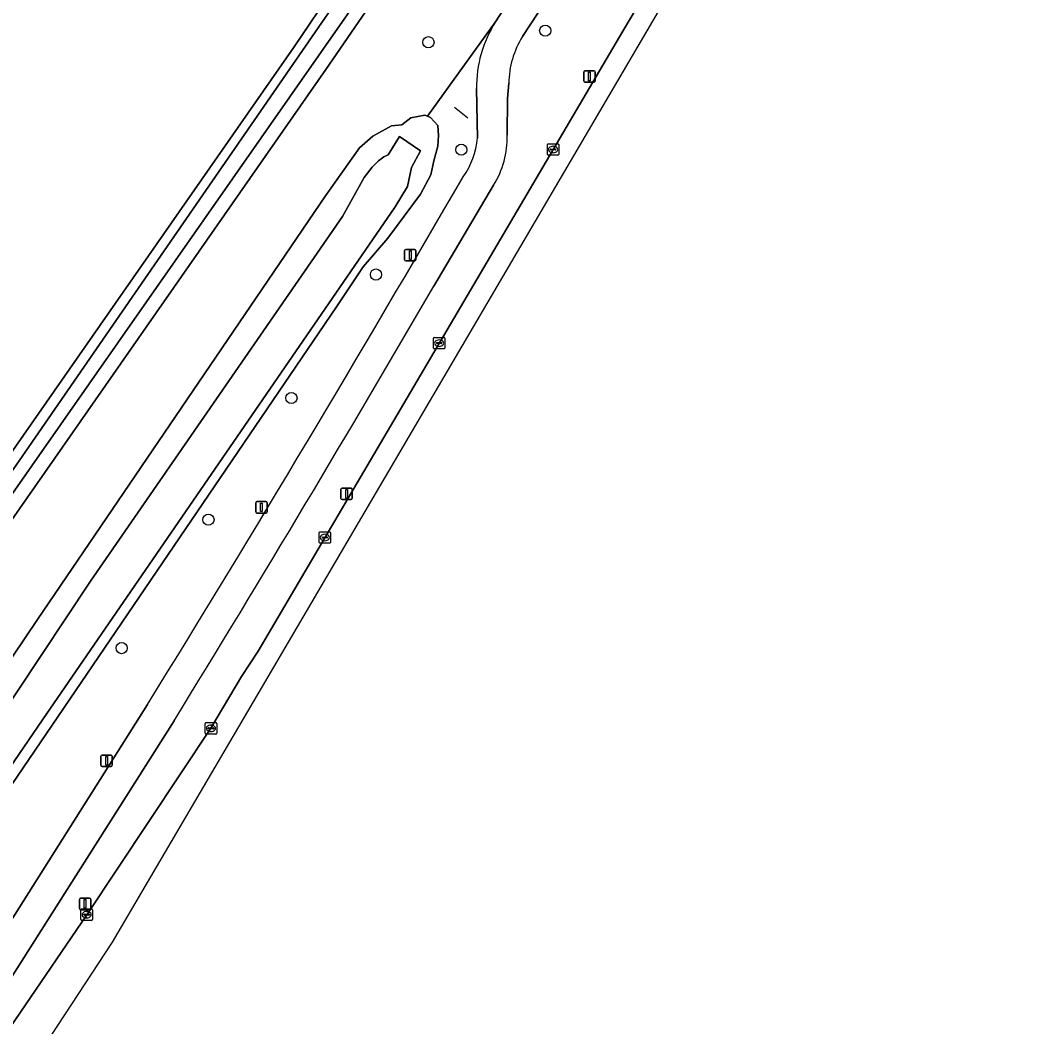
# Model space of a CAD drawing. Extents: x 158132 to 159664, y 385256 to 387218.
# Drawn here: x 159421.5 to 159509, y 385529 to 385616.8 of the extents above; entities that cross this region are included whole.
import ezdxf

# ---------------------------------------------------------------- set-up
doc = ezdxf.new("R2010")
doc.units = 0
for name, color, linetype in [('IMGEO_Berm_groen', 7, 'Continuous'), ('IMGEO_Boom', 7, 'Continuous'), ('IMGEO_Fietspad_gesloten', 7, 'Continuous'), ('IMGEO_Gemengd_bos', 7, 'Continuous'), ('IMGEO_Groenvoorziening', 7, 'Continuous'), ('IMGEO_Hek', 7, 'Continuous'), ('IMGEO_Kolk', 7, 'Continuous'), ('IMGEO_Lichtmast', 7, 'Continuous'), ('IMGEO_Muur', 7, 'Continuous'), ('IMGEO_Oever', 7, 'Continuous'), ('IMGEO_Rijbaan_lokaal_gesloten', 7, 'Continuous'), ('IMGEO_Waterloop', 7, 'Continuous')]:
    doc.layers.add(name, color=color, linetype=linetype)

msp = doc.modelspace()

# ---------------------------------------------------------------- linework, layer by layer
at = {"layer": 'IMGEO_Berm_groen'}
for points in [[(159486.491, 385636.827), (159484.831, 385637.813), (159487.299, 385642.082), (159484.366, 385643.892), (159470.101, 385622.763), (159465.304, 385615.407)], [(159368.476, 385449.027), (159364.497, 385441.803), (159367.787, 385443.209), (159369.039, 385443.95), (159370.193, 385444.779), (159373.174, 385450.315), (159374.834, 385453.308), (159384.114, 385470.04), (159395.51, 385489.524), (159401.845, 385500), (159405.1, 385505.382), (159415.675, 385521.795), (159427.275, 385538.785), (159438.122, 385555.049), (159440.793, 385559.563), (159442.227, 385561.786), (159474.05, 385615.878), (159486.491, 385636.827)], [(159464.106, 385611.341), (159464.013, 385610.012), (159463.959, 385606.814)], [(159462.785, 385602.445), (159457.563, 385593.633)], [(159434.902, 385555.707), (159418.136, 385529.28)]]:
    msp.add_lwpolyline(points, dxfattribs=at)
for centre, radius, start, end in [((159471.999, 385611.225), 7.894, 148.00855, 179.15745), ((159456.194, 385606.558), 7.769, 328.03282, 1.88571), ((157914.911, 386489.643), 1783.987, 328.431962, 329.850925)]:
    msp.add_arc(centre, radius, start, end, dxfattribs=at)
at = {"layer": 'IMGEO_Boom'}
for centre in [(159467.29, 385615.932), (159457.097, 385614.919), (159459.967, 385605.542), (159452.519, 385594.644), (159445.147, 385583.873), (159437.9, 385573.254), (159430.327, 385562.05)]:
    msp.add_circle(centre, 0.489, dxfattribs=at)
at = {"layer": 'IMGEO_Fietspad_gesloten'}
for points in [[(159501.232, 385673.246), (159500, 385671.439), (159467.795, 385624.195), (159462.952, 385616.695)], [(159465.304, 385615.407), (159470.101, 385622.763), (159484.366, 385643.892), (159485.615, 385645.713), (159500, 385666.681)], [(159461.303, 385610.877), (159461.375, 385606.563)], [(159463.959, 385606.814), (159464.013, 385610.012), (159464.106, 385611.341)], [(159457.563, 385593.633), (159462.785, 385602.445)], [(159432.581, 385557.126), (159415.828, 385530.631)], [(159418.136, 385529.28), (159434.902, 385555.707)]]:
    msp.add_lwpolyline(points, dxfattribs=at)
for centre, radius, start, end in [((159471.649, 385611.087), 10.348, 147.18691, 181.16437), ((159471.999, 385611.225), 7.894, 148.00855, 179.15745), ((159454.943, 385607.033), 6.449, 323.34698, 355.82356), ((159456.194, 385606.558), 7.769, 328.03282, 1.88571), ((157886.137, 386512.955), 1817.993, 328.280537, 329.97177), ((157914.911, 386489.643), 1783.987, 328.431962, 329.850925)]:
    msp.add_arc(centre, radius, start, end, dxfattribs=at)
at = {"layer": 'IMGEO_Gemengd_bos'}
for points in [[(159493.352, 385690.734), (159485.879, 385679.522), (159485.62, 385670.506), (159482.886, 385662.99), (159480.165, 385659.135), (159448.136, 385612.543), (159419.165, 385571.033), (159417.864, 385569.346), (159360.801, 385604.704), (159330.651, 385621.297)], [(159331.512, 385623.597), (159362.376, 385606.446), (159365.918, 385604.015), (159416.367, 385572.963), (159445.368, 385614.517), (159481.014, 385667.243), (159483.848, 385671.897), (159484.375, 385680.168), (159492.315, 385691.406)], [(159398.87, 385528.731), (159422.983, 385564.547), (159448.11, 385601.527), (159451.071, 385605.708), (159452.241, 385606.73), (159453.89, 385607.616), (159454.789, 385607.713), (159455.576, 385608.317), (159456.774, 385608.57), (159457.009, 385608.467), (159462.952, 385616.695), (159467.795, 385624.195), (159500, 385671.439), (159501.232, 385673.246)]]:
    msp.add_lwpolyline(points, dxfattribs=at)
at = {"layer": 'IMGEO_Groenvoorziening'}
for points in [[(159462.952, 385616.695), (159457.009, 385608.467), (159457.291, 385608.345), (159457.921, 385607.653), (159457.97, 385606.787), (159457.931, 385605.843), (159457.557, 385604.559), (159457.305, 385603.354), (159456.411, 385601.662), (159453.56, 385597.824), (159451.393, 385595.318), (159449.09, 385591.841), (159416.65, 385544.163), (159386.939, 385500), (159376.217, 385484.063), (159360.882, 385461.684), (159354.169, 385451.886), (159335.137, 385423.502), (159336.855, 385422.351)], [(159461.375, 385606.563), (159461.303, 385610.877)], [(159415.828, 385530.631), (159432.581, 385557.126)]]:
    msp.add_lwpolyline(points, dxfattribs=at)
for centre, radius, start, end in [((159471.649, 385611.087), 10.348, 147.18691, 181.16437), ((159454.943, 385607.033), 6.449, 323.34698, 355.82356), ((157886.137, 386512.955), 1817.993, 328.280537, 329.97177)]:
    msp.add_arc(centre, radius, start, end, dxfattribs=at)
at = {"layer": 'IMGEO_Hek'}
msp.add_lwpolyline([(159460.526, 385608.281), (159459.362, 385609.212)], dxfattribs=at)
at = {"layer": 'IMGEO_Kolk'}
for p, q in [((159467.477, 385605.133), (159467.477, 385605.985)), ((159467.552, 385606.059), (159468.404, 385606.059)), ((159467.736, 385605.553), (159467.736, 385605.565)), ((159468.174, 385605.516), (159467.776, 385605.516)), ((159467.779, 385605.602), (159468.177, 385605.602)), ((159467.965, 385605.839), (159467.99, 385605.839)), ((159468.22, 385605.565), (159468.22, 385605.553)), ((159468.478, 385605.985), (159468.478, 385605.133)), ((159468.404, 385605.059), (159467.552, 385605.059)), ((159467.988, 385605.279), (159467.963, 385605.279)), ((159457.535, 385588.235), (159457.535, 385589.087)), ((159457.61, 385589.161), (159458.462, 385589.161)), ((159458.023, 385588.941), (159458.048, 385588.941)), ((159458.536, 385589.087), (159458.536, 385588.235)), ((159458.462, 385588.161), (159457.61, 385588.161)), ((159457.794, 385588.655), (159457.794, 385588.667)), ((159458.232, 385588.618), (159457.834, 385588.618)), ((159457.837, 385588.704), (159458.235, 385588.704)), ((159458.046, 385588.381), (159458.021, 385588.381)), ((159458.278, 385588.667), (159458.278, 385588.655)), ((159447.558, 385571.275), (159447.558, 385572.127)), ((159447.633, 385572.201), (159448.485, 385572.201)), ((159448.559, 385572.127), (159448.559, 385571.275)), ((159447.817, 385571.695), (159447.817, 385571.707)), ((159448.255, 385571.658), (159447.857, 385571.658)), ((159447.86, 385571.744), (159448.258, 385571.744)), ((159448.069, 385571.421), (159448.044, 385571.421)), ((159448.046, 385571.981), (159448.071, 385571.981)), ((159448.301, 385571.707), (159448.301, 385571.695)), ((159448.485, 385571.201), (159447.633, 385571.201)), ((159437.621, 385554.624), (159437.621, 385555.476)), ((159437.696, 385555.55), (159438.548, 385555.55)), ((159438.622, 385555.476), (159438.622, 385554.624)), ((159438.548, 385554.55), (159437.696, 385554.55)), ((159437.88, 385555.044), (159437.88, 385555.056)), ((159438.318, 385555.007), (159437.92, 385555.007)), ((159437.923, 385555.093), (159438.321, 385555.093)), ((159438.132, 385554.77), (159438.107, 385554.77)), ((159438.109, 385555.33), (159438.134, 385555.33)), ((159438.364, 385555.056), (159438.364, 385555.044)), ((159426.774, 385538.359), (159426.774, 385539.211)), ((159426.849, 385539.285), (159427.701, 385539.285)), ((159427.033, 385538.779), (159427.033, 385538.791)), ((159427.471, 385538.742), (159427.073, 385538.742)), ((159427.076, 385538.828), (159427.474, 385538.828)), ((159427.262, 385539.065), (159427.287, 385539.065)), ((159427.517, 385538.791), (159427.517, 385538.779)), ((159427.775, 385539.211), (159427.775, 385538.359)), ((159427.701, 385538.285), (159426.849, 385538.285)), ((159427.285, 385538.505), (159427.26, 385538.505))]:
    msp.add_line(p, q, dxfattribs=at)
for points in [[(159467.477, 385605.133), (159467.477, 385605.985)], [(159467.552, 385606.059), (159468.404, 385606.059)], [(159468.478, 385605.985), (159468.478, 385605.133)], [(159468.404, 385605.059), (159467.552, 385605.059)], [(159457.535, 385588.235), (159457.535, 385589.087)], [(159457.61, 385589.161), (159458.462, 385589.161)], [(159458.536, 385589.087), (159458.536, 385588.235)], [(159458.462, 385588.161), (159457.61, 385588.161)], [(159447.558, 385571.275), (159447.558, 385572.127)], [(159447.633, 385572.201), (159448.485, 385572.201)], [(159448.559, 385572.127), (159448.559, 385571.275)], [(159448.485, 385571.201), (159447.633, 385571.201)], [(159437.621, 385554.624), (159437.621, 385555.476)], [(159437.696, 385555.55), (159438.548, 385555.55)], [(159438.622, 385555.476), (159438.622, 385554.624)], [(159438.548, 385554.55), (159437.696, 385554.55)], [(159426.774, 385538.359), (159426.774, 385539.211)], [(159426.849, 385539.285), (159427.701, 385539.285)], [(159427.775, 385539.211), (159427.775, 385538.359)], [(159427.701, 385538.285), (159426.849, 385538.285)]]:
    msp.add_lwpolyline(points, dxfattribs=at)
for centre, radius, start, end in [((159467.554, 385605.983), 0.0765, 91.55205, 178.44795), ((159467.554, 385605.983), 0.0765, 91.55205, 178.44795), ((159467.776, 385605.562), 0.0403, 85.87752, 175.75265), ((159467.773, 385605.552), 0.0366, 178.93798, 274.71019), ((159468.177, 385605.559), 0.043, 264.86636, 352.45326), ((159468.181, 385605.564), 0.0386, 1.73085, 96.63898), ((159468.402, 385605.983), 0.0765, 1.55205, 88.44795), ((159468.402, 385605.983), 0.0765, 1.55205, 88.44795), ((159467.554, 385605.135), 0.0765, 181.55205, 268.44795), ((159467.554, 385605.135), 0.0765, 181.55205, 268.44795), ((159468.402, 385605.135), 0.0765, 271.55205, 358.44795), ((159468.402, 385605.135), 0.0765, 271.55205, 358.44795), ((159457.612, 385589.085), 0.0765, 91.55205, 178.44795), ((159457.612, 385589.085), 0.0765, 91.55205, 178.44795), ((159458.46, 385589.085), 0.0765, 1.55205, 88.44795), ((159458.46, 385589.085), 0.0765, 1.55205, 88.44795), ((159457.612, 385588.237), 0.0765, 181.55205, 268.44795), ((159457.612, 385588.237), 0.0765, 181.55205, 268.44795), ((159457.834, 385588.664), 0.0403, 85.87752, 175.75265), ((159457.831, 385588.654), 0.0366, 178.93798, 274.71019), ((159458.235, 385588.661), 0.043, 264.86636, 352.45326), ((159458.239, 385588.666), 0.0386, 1.73085, 96.63898), ((159458.46, 385588.237), 0.0765, 271.55205, 358.44795), ((159458.46, 385588.237), 0.0765, 271.55205, 358.44795), ((159447.635, 385572.125), 0.0765, 91.55205, 178.44795), ((159447.635, 385572.125), 0.0765, 91.55205, 178.44795), ((159448.483, 385572.125), 0.0765, 1.55205, 88.44795), ((159448.483, 385572.125), 0.0765, 1.55205, 88.44795), ((159447.635, 385571.277), 0.0765, 181.55205, 268.44795), ((159447.635, 385571.277), 0.0765, 181.55205, 268.44795), ((159447.857, 385571.704), 0.0403, 85.87752, 175.75265), ((159447.854, 385571.694), 0.0366, 178.93798, 274.71019), ((159448.258, 385571.701), 0.043, 264.86636, 352.45326), ((159448.262, 385571.706), 0.0386, 1.73085, 96.63898), ((159448.483, 385571.277), 0.0765, 271.55205, 358.44795), ((159448.483, 385571.277), 0.0765, 271.55205, 358.44795), ((159437.698, 385555.474), 0.0765, 91.55205, 178.44795), ((159437.698, 385555.474), 0.0765, 91.55205, 178.44795), ((159438.546, 385555.474), 0.0765, 1.55205, 88.44795), ((159438.546, 385555.474), 0.0765, 1.55205, 88.44795), ((159437.698, 385554.626), 0.0765, 181.55205, 268.44795), ((159437.698, 385554.626), 0.0765, 181.55205, 268.44795), ((159437.92, 385555.053), 0.0403, 85.87752, 175.75265), ((159437.917, 385555.043), 0.0366, 178.93798, 274.71019), ((159438.321, 385555.05), 0.043, 264.86636, 352.45326), ((159438.325, 385555.055), 0.0386, 1.73085, 96.63898), ((159438.546, 385554.626), 0.0765, 271.55205, 358.44795), ((159438.546, 385554.626), 0.0765, 271.55205, 358.44795), ((159426.851, 385539.209), 0.0765, 91.55205, 178.44795), ((159426.851, 385539.209), 0.0765, 91.55205, 178.44795), ((159427.073, 385538.788), 0.0403, 85.87752, 175.75265), ((159427.07, 385538.778), 0.0366, 178.93798, 274.71019), ((159427.474, 385538.785), 0.043, 264.86636, 352.45326), ((159427.478, 385538.79), 0.0386, 1.73085, 96.63898), ((159427.699, 385539.209), 0.0765, 1.55205, 88.44795), ((159427.699, 385539.209), 0.0765, 1.55205, 88.44795), ((159426.851, 385538.361), 0.0765, 181.55205, 268.44795), ((159426.851, 385538.361), 0.0765, 181.55205, 268.44795), ((159427.699, 385538.361), 0.0765, 271.55205, 358.44795), ((159427.699, 385538.361), 0.0765, 271.55205, 358.44795)]:
    msp.add_arc(centre, radius, start, end, dxfattribs=at)
for centre, major_axis, ratio, start_param, end_param in [((159467.964, 385605.559), (-0.387, 0.002), 0.722429, 4.712389, 7.853982), ((159467.989, 385605.559), (-0.39, 0.002), 0.717154, 1.570796, 4.712389), ((159458.022, 385588.661), (-0.387, 0.002), 0.722429, 4.712389, 7.853982), ((159458.047, 385588.661), (-0.39, 0.002), 0.717154, 1.570796, 4.712389), ((159448.045, 385571.701), (-0.387, 0.002), 0.722429, 4.712389, 7.853982), ((159448.07, 385571.701), (-0.39, 0.002), 0.717154, 1.570796, 4.712389), ((159438.108, 385555.05), (-0.387, 0.002), 0.722429, 4.712389, 7.853982), ((159438.133, 385555.05), (-0.39, 0.002), 0.717154, 1.570796, 4.712389), ((159427.261, 385538.785), (-0.387, 0.002), 0.722429, 4.712389, 7.853982), ((159427.286, 385538.785), (-0.39, 0.002), 0.717154, 1.570796, 4.712389)]:
    msp.add_ellipse(centre, major_axis=major_axis, ratio=ratio, start_param=start_param, end_param=end_param, dxfattribs=at)
at = {"layer": 'IMGEO_Lichtmast'}
for p, q in [((159470.654, 385611.536), (159470.654, 385612.336)), ((159470.654, 385612.336), (159470.654, 385611.536)), ((159470.754, 385612.436), (159471.544, 385612.436)), ((159471.544, 385612.436), (159470.754, 385612.436)), ((159471.644, 385612.336), (159471.644, 385611.536)), ((159471.644, 385611.536), (159471.644, 385612.336)), ((159471.544, 385611.436), (159470.754, 385611.436)), ((159470.754, 385611.436), (159471.544, 385611.436)), ((159455.015, 385595.939), (159455.015, 385596.739)), ((159455.015, 385596.739), (159455.015, 385595.939)), ((159455.115, 385596.839), (159455.905, 385596.839)), ((159455.905, 385596.839), (159455.115, 385596.839)), ((159456.005, 385596.739), (159456.005, 385595.939)), ((159456.005, 385595.939), (159456.005, 385596.739)), ((159455.905, 385595.839), (159455.115, 385595.839)), ((159455.115, 385595.839), (159455.905, 385595.839)), ((159449.466, 385575.113), (159449.466, 385575.913)), ((159449.466, 385575.913), (159449.466, 385575.113)), ((159449.566, 385576.013), (159450.356, 385576.013)), ((159450.356, 385576.013), (159449.566, 385576.013)), ((159450.456, 385575.913), (159450.456, 385575.113)), ((159450.456, 385575.113), (159450.456, 385575.913)), ((159442.025, 385573.931), (159442.025, 385574.731)), ((159442.025, 385574.731), (159442.025, 385573.931)), ((159442.125, 385574.831), (159442.915, 385574.831)), ((159442.915, 385574.831), (159442.125, 385574.831)), ((159443.015, 385574.731), (159443.015, 385573.931)), ((159443.015, 385573.931), (159443.015, 385574.731)), ((159450.356, 385575.013), (159449.566, 385575.013)), ((159449.566, 385575.013), (159450.356, 385575.013)), ((159442.915, 385573.831), (159442.125, 385573.831)), ((159442.125, 385573.831), (159442.915, 385573.831)), ((159428.517, 385551.82), (159428.517, 385552.62)), ((159428.517, 385552.62), (159428.517, 385551.82)), ((159428.617, 385552.72), (159429.407, 385552.72)), ((159429.407, 385552.72), (159428.617, 385552.72)), ((159429.507, 385552.62), (159429.507, 385551.82)), ((159429.507, 385551.82), (159429.507, 385552.62)), ((159429.407, 385551.72), (159428.617, 385551.72)), ((159428.617, 385551.72), (159429.407, 385551.72)), ((159426.636, 385539.322), (159426.636, 385540.122)), ((159426.636, 385540.122), (159426.636, 385539.322)), ((159426.736, 385540.222), (159427.526, 385540.222)), ((159427.526, 385540.222), (159426.736, 385540.222)), ((159427.626, 385540.122), (159427.626, 385539.322)), ((159427.626, 385539.322), (159427.626, 385540.122)), ((159427.526, 385539.222), (159426.736, 385539.222)), ((159426.736, 385539.222), (159427.526, 385539.222))]:
    msp.add_line(p, q, dxfattribs=at)
for points in [[(159471.074, 385612.311), (159471.224, 385612.311), (159471.224, 385611.561), (159471.074, 385611.561), (159471.074, 385612.311)], [(159455.435, 385596.714), (159455.585, 385596.714), (159455.585, 385595.964), (159455.435, 385595.964), (159455.435, 385596.714)], [(159449.886, 385575.888), (159450.036, 385575.888), (159450.036, 385575.138), (159449.886, 385575.138), (159449.886, 385575.888)], [(159442.445, 385574.706), (159442.595, 385574.706), (159442.595, 385573.956), (159442.445, 385573.956), (159442.445, 385574.706)], [(159428.937, 385552.595), (159429.087, 385552.595), (159429.087, 385551.845), (159428.937, 385551.845), (159428.937, 385552.595)], [(159427.056, 385540.097), (159427.206, 385540.097), (159427.206, 385539.347), (159427.056, 385539.347), (159427.056, 385540.097)]]:
    msp.add_lwpolyline(points, dxfattribs=at)
for centre, start, end in [((159470.754, 385612.336), 90, 180), ((159470.754, 385612.336), 90, 180), ((159471.544, 385612.336), 0, 90), ((159471.544, 385612.336), 360, 90), ((159470.754, 385611.536), 180, 270), ((159470.754, 385611.536), 180, 270), ((159471.544, 385611.536), 270, 0), ((159471.544, 385611.536), 270, 0), ((159455.115, 385596.739), 90, 180), ((159455.115, 385596.739), 90, 180), ((159455.905, 385596.739), 0, 90), ((159455.905, 385596.739), 360, 90), ((159455.115, 385595.939), 180, 270), ((159455.115, 385595.939), 180, 270), ((159455.905, 385595.939), 270, 0), ((159455.905, 385595.939), 270, 0), ((159449.566, 385575.913), 90, 180), ((159449.566, 385575.913), 90, 180), ((159450.356, 385575.913), 0, 90), ((159450.356, 385575.913), 360, 90), ((159442.125, 385574.731), 90, 180), ((159442.125, 385574.731), 90, 180), ((159442.915, 385574.731), 0, 90), ((159442.915, 385574.731), 360, 90), ((159449.566, 385575.113), 180, 270), ((159449.566, 385575.113), 180, 270), ((159450.356, 385575.113), 270, 0), ((159450.356, 385575.113), 270, 0), ((159442.125, 385573.931), 180, 270), ((159442.125, 385573.931), 180, 270), ((159442.915, 385573.931), 270, 0), ((159442.915, 385573.931), 270, 0), ((159428.617, 385552.62), 90, 180), ((159428.617, 385552.62), 90, 180), ((159429.407, 385552.62), 0, 90), ((159429.407, 385552.62), 360, 90), ((159428.617, 385551.82), 180, 270), ((159428.617, 385551.82), 180, 270), ((159429.407, 385551.82), 270, 0), ((159429.407, 385551.82), 270, 0), ((159426.736, 385540.122), 90, 180), ((159426.736, 385540.122), 90, 180), ((159427.526, 385540.122), 0, 90), ((159427.526, 385540.122), 360, 90), ((159426.736, 385539.322), 180, 270), ((159426.736, 385539.322), 180, 270), ((159427.526, 385539.322), 270, 0), ((159427.526, 385539.322), 270, 0)]:
    msp.add_arc(centre, 0.1, start, end, dxfattribs=at)
at = {"layer": 'IMGEO_Muur'}
msp.add_lwpolyline([(159453.586, 385605.104), (159454.581, 385606.682), (159456.395, 385605.45), (159455.634, 385603.981)], dxfattribs=at)
at = {"layer": 'IMGEO_Oever'}
for points in [[(159330.651, 385621.297), (159360.801, 385604.704), (159417.864, 385569.346), (159419.165, 385571.033), (159448.136, 385612.543), (159480.165, 385659.135), (159482.886, 385662.99), (159485.62, 385670.506), (159485.879, 385679.522), (159493.352, 385690.734)], [(159492.315, 385691.406), (159484.375, 385680.168), (159483.848, 385671.897), (159481.014, 385667.243), (159445.368, 385614.517), (159416.367, 385572.963), (159365.918, 385604.015), (159362.376, 385606.446), (159331.512, 385623.597)], [(159416.874, 385571.895), (159474.475, 385655.292), (159480.675, 385664.974), (159484.199, 385670.749), (159485.006, 385670.324), (159482.331, 385663.572), (159417.447, 385570.791)], [(159386.939, 385500), (159416.65, 385544.163), (159449.09, 385591.841), (159451.393, 385595.318), (159453.56, 385597.824), (159456.411, 385601.662), (159457.305, 385603.354), (159457.557, 385604.559), (159457.931, 385605.843), (159457.97, 385606.787), (159457.921, 385607.653), (159457.291, 385608.345), (159457.009, 385608.467), (159456.774, 385608.57), (159455.576, 385608.317), (159454.789, 385607.713), (159453.89, 385607.616), (159452.241, 385606.73), (159451.071, 385605.708), (159448.11, 385601.527), (159422.983, 385564.547), (159398.87, 385528.731)], [(159385.32, 385504.814), (159406.163, 385535.64), (159427.622, 385567.898), (159449.603, 385599.707), (159451.494, 385603.112), (159452.198, 385604.03), (159452.728, 385604.566), (159453.198, 385604.919), (159453.586, 385605.104), (159454.581, 385606.682), (159456.395, 385605.45), (159455.634, 385603.981), (159455.27, 385602.337), (159454.199, 385600.544), (159423.408, 385555.799), (159393.58, 385512.12)]]:
    msp.add_lwpolyline(points, dxfattribs=at)
at = {"layer": 'IMGEO_Rijbaan_lokaal_gesloten'}
msp.add_lwpolyline([(159381.181, 385462.724), (159429.52, 385536.377), (159508.972, 385671.83), (159507.647, 385672.616), (159505.616, 385669.1), (159500, 385659.649), (159492.687, 385647.267), (159492.063, 385646.21), (159486.491, 385636.827), (159474.05, 385615.878), (159442.227, 385561.786), (159440.793, 385559.563), (159438.122, 385555.049), (159427.275, 385538.785), (159415.675, 385521.795)], dxfattribs=at)
at = {"layer": 'IMGEO_Waterloop'}
for points in [[(159417.447, 385570.791), (159482.331, 385663.572), (159485.006, 385670.324), (159484.199, 385670.749), (159480.675, 385664.974), (159474.475, 385655.292), (159416.874, 385571.895)], [(159393.58, 385512.12), (159423.408, 385555.799), (159454.199, 385600.544), (159455.27, 385602.337), (159455.634, 385603.981), (159456.395, 385605.45), (159454.581, 385606.682), (159453.586, 385605.104), (159453.198, 385604.919), (159452.728, 385604.566), (159452.198, 385604.03), (159451.494, 385603.112), (159449.603, 385599.707), (159427.622, 385567.898), (159406.163, 385535.64), (159385.32, 385504.814)]]:
    msp.add_lwpolyline(points, dxfattribs=at)

doc.saveas('drawing.dxf')
